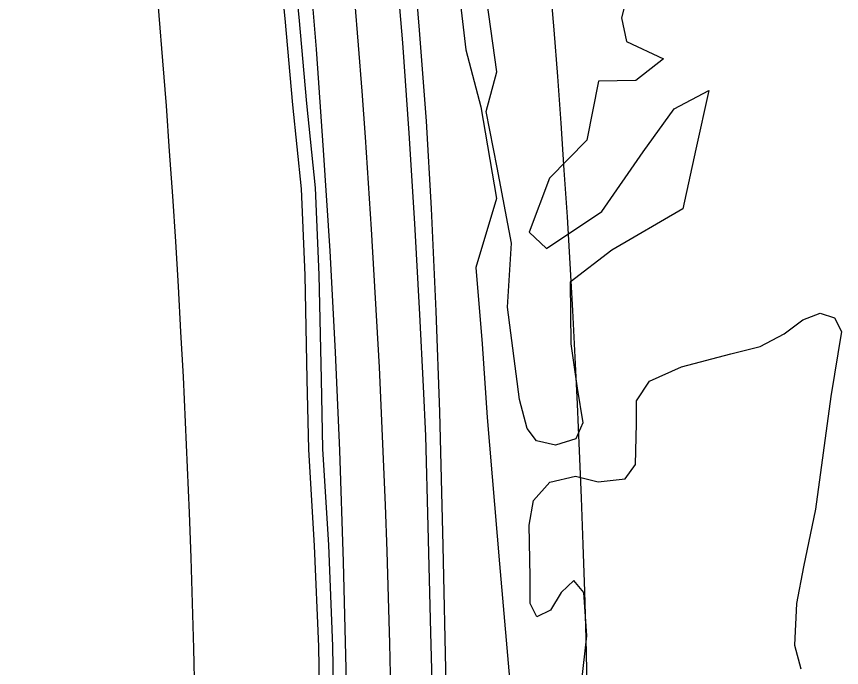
# Model space of a CAD drawing. Extents: x 3040896 to 3051146, y 687568 to 732976.
# Drawn here: x 3043774.2 to 3043984.4, y 723399.7 to 723565.7 of the extents above; entities that cross this region are included whole.
import ezdxf

# ---------------------------------------------------------------- set-up
doc = ezdxf.new("R2010")
doc.units = 0
for name, color, linetype in [('Exist Horizontal Alignment', 7, 'Continuous'), ('Exist Other Culture Area Outline', 7, 'Continuous'), ('Exist Right of Way Line', 7, 'Continuous'), ('Exist Roads EOP', 7, 'Continuous'), ('Exist Roads EOT', 7, 'Continuous'), ('Exist Utilities Telephone UG FO', 7, 'Continuous'), ('Exist Vegetation Hedge Row', 7, 'Continuous')]:
    doc.layers.add(name, color=color, linetype=linetype)

msp = doc.modelspace()

# ---------------------------------------------------------------- linework, layer by layer
at = {"layer": 'Exist Horizontal Alignment'}
msp.add_arc((3041005.18, 723332.08), 2865.07, 359.82749, 14.86726, dxfattribs=at)
at = {"layer": 'Exist Other Culture Area Outline'}
for points in [[(3043874.67, 723748.35), (3043874.62, 723727.6), (3043873.81, 723707.2), (3043874.26, 723687.7), (3043880.98, 723657.95), (3043884.06, 723632.88), (3043884.18, 723595.53), (3043888.62, 723557.14), (3043892.48, 723542.64), (3043896.44, 723519.25), (3043891.19, 723501.68), (3043892.83, 723482.2), (3043894.12, 723463.4)], [(3043874.67, 723748.35), (3043874.62, 723727.6), (3043873.81, 723707.2), (3043874.26, 723687.7), (3043880.98, 723657.95), (3043884.06, 723632.88), (3043884.18, 723595.53), (3043888.62, 723557.14), (3043892.48, 723542.64), (3043896.44, 723519.25), (3043891.19, 723501.68), (3043892.83, 723482.2), (3043894.12, 723463.4)], [(3043894.12, 723463.4), (3043897.24, 723426.09), (3043901.11, 723381.29), (3043905.48, 723352.38), (3043905.51, 723336.36)]]:
    msp.add_lwpolyline(points, dxfattribs=at)
at = {"layer": 'Exist Right of Way Line'}
for radius in [2915.07, 2815.07]:
    msp.add_arc((3041005.18, 723332.08), radius, 359.82749, 14.86726, dxfattribs=at)
at = {"layer": 'Exist Roads EOP'}
for points in [[(3043882.06, 723464.82), (3043881.1, 723490.48), (3043879.92, 723516.71), (3043878.6, 723538.99), (3043876.83, 723562.16), (3043875.81, 723574.78), (3043873.37, 723594.99), (3043871.14, 723615.31), (3043868.99, 723641.66), (3043866.79, 723667.7), (3043862.96, 723698.6), (3043858.67, 723728.57), (3043853.14, 723763.75), (3043848.71, 723788.73), (3043844.07, 723814.83), (3043839.6, 723840.25), (3043835.21, 723864.74), (3043830.77, 723888.26), (3043826.17, 723911.16), (3043821.65, 723930.98), (3043817.15, 723951.77), (3043812.22, 723974.5)], [(3043882.06, 723464.82), (3043881.1, 723490.48), (3043879.92, 723516.71), (3043878.6, 723538.99), (3043876.83, 723562.16), (3043875.81, 723574.78), (3043873.37, 723594.99), (3043871.14, 723615.31), (3043868.99, 723641.66), (3043866.79, 723667.7), (3043862.96, 723698.6), (3043858.67, 723728.57), (3043853.14, 723763.75), (3043848.71, 723788.73), (3043844.07, 723814.83), (3043839.6, 723840.25), (3043835.21, 723864.74), (3043830.77, 723888.26), (3043826.17, 723911.16), (3043821.65, 723930.98), (3043817.15, 723951.77), (3043812.22, 723974.5)], [(3043824.65, 723750.68), (3043827.7, 723731.59), (3043829.92, 723712.04), (3043832.12, 723691.98), (3043834.58, 723671.88), (3043837.16, 723649.86), (3043839.73, 723627.68), (3043841.48, 723610.92), (3043846.08, 723565.52), (3043848.02, 723543.46), (3043850.3, 723521.93), (3043851.2, 723499.79), (3043851.76, 723473.21), (3043852.17, 723455.43)], [(3043824.65, 723750.68), (3043827.7, 723731.59), (3043829.92, 723712.04), (3043832.12, 723691.98), (3043834.58, 723671.88), (3043837.16, 723649.86), (3043839.73, 723627.68), (3043841.48, 723610.92), (3043846.08, 723565.52), (3043848.02, 723543.46), (3043850.3, 723521.93), (3043851.2, 723499.79), (3043851.76, 723473.21), (3043852.17, 723455.43)], [(3043885.01, 723017.1), (3043884.48, 723043.94), (3043884.37, 723074.22), (3043884.68, 723104.32), (3043884.96, 723129.1), (3043885.3, 723155.53), (3043885.95, 723180.61), (3043886.02, 723204.1), (3043886.18, 723226.69), (3043885.68, 723251.4), (3043885.73, 723274.58), (3043885.24, 723302.5), (3043884.9, 723329.55), (3043884.36, 723364.99), (3043883.69, 723395.29), (3043882.87, 723430.72), (3043882.06, 723464.82)], [(3043852.17, 723455.43), (3043853.64, 723430.87), (3043854.67, 723405.14), (3043855.18, 723373.73), (3043854.81, 723343.47), (3043855, 723313.69), (3043854.72, 723283.08), (3043854.19, 723252.18), (3043853.65, 723224.34), (3043852.7, 723195.13), (3043851.92, 723164.7), (3043851.49, 723132.55), (3043851.54, 723105.69), (3043851.73, 723074.93), (3043851.97, 723045.4), (3043853.06, 723013.48)]]:
    msp.add_lwpolyline(points, dxfattribs=at)
at = {"layer": 'Exist Roads EOT'}
for points in [[(3043808.13, 723973.78), (3043813.4, 723951.03), (3043818.34, 723928.03), (3043823.18, 723904.33), (3043828.01, 723880.32), (3043832.53, 723856.23), (3043836.99, 723832.58), (3043840.74, 723809.38), (3043844.53, 723786.56), (3043847.95, 723764), (3043851.49, 723741.37), (3043854.8, 723718.68), (3043857.82, 723695.92), (3043860.74, 723673.13), (3043863.5, 723650.31), (3043866, 723627.52), (3043868.33, 723604.69), (3043870.59, 723581.84), (3043872.52, 723558.91), (3043874.17, 723535.91), (3043875.59, 723512.85), (3043876.87, 723489.69), (3043877.8, 723471.35), (3043878.38, 723458.77)], [(3043808.13, 723973.78), (3043813.4, 723951.03), (3043818.34, 723928.03), (3043823.18, 723904.33), (3043828.01, 723880.32), (3043832.53, 723856.23), (3043836.99, 723832.58), (3043840.74, 723809.38), (3043844.53, 723786.56), (3043847.95, 723764), (3043851.49, 723741.37), (3043854.8, 723718.68), (3043857.82, 723695.92), (3043860.74, 723673.13), (3043863.5, 723650.31), (3043866, 723627.52), (3043868.33, 723604.69), (3043870.59, 723581.84), (3043872.52, 723558.91), (3043874.17, 723535.91), (3043875.59, 723512.85), (3043876.87, 723489.69), (3043877.8, 723471.35), (3043878.38, 723458.77)], [(3043856.58, 723454.98), (3043855.44, 723480.07), (3043854.12, 723505.88), (3043852.41, 723531.59), (3043850.64, 723557.31), (3043848.58, 723581.88), (3043846.18, 723607.22), (3043843.61, 723630.72), (3043841.16, 723651.98), (3043838.62, 723672.62), (3043836.06, 723693.26), (3043833.34, 723713.46), (3043827.7, 723752.03)], [(3043856.58, 723454.98), (3043855.44, 723480.07), (3043854.12, 723505.88), (3043852.41, 723531.59), (3043850.64, 723557.31), (3043848.58, 723581.88), (3043846.18, 723607.22), (3043843.61, 723630.72), (3043841.16, 723651.98), (3043838.62, 723672.62), (3043836.06, 723693.26), (3043833.34, 723713.46), (3043827.7, 723752.03)], [(3043878.38, 723458.77), (3043879.01, 723435.58), (3043879.65, 723408.58), (3043880.54, 723377.06), (3043880.95, 723348.02), (3043881.24, 723319.06), (3043881.54, 723286.7), (3043881.51, 723260.57), (3043881.4, 723233.76), (3043881.02, 723207.57), (3043880.75, 723182.03), (3043880.23, 723155.62), (3043879.87, 723130.06), (3043879.8, 723104.1), (3043879.83, 723076.7), (3043880, 723047.37), (3043880.39, 723016.96)], [(3043860.9, 722932.13), (3043859.39, 722956.8), (3043858.56, 722980.64), (3043857.92, 723006.08), (3043857.52, 723027.68), (3043857.06, 723051.59), (3043856.64, 723076.45), (3043856.47, 723100.95), (3043856.5, 723127.54), (3043856.87, 723156.35), (3043857.41, 723184.3), (3043857.9, 723211.31), (3043858.4, 723238.51), (3043858.74, 723265.72), (3043858.91, 723290.46), (3043859.06, 723315.43), (3043858.92, 723340.94), (3043858.58, 723372.11), (3043858.15, 723399.28), (3043857.53, 723426.59), (3043856.58, 723454.98)]]:
    msp.add_lwpolyline(points, dxfattribs=at)
at = {"layer": 'Exist Utilities Telephone UG FO'}
for points in [[(3043848.67, 723455.34), (3043848.26, 723473.14), (3043847.7, 723499.68), (3043846.81, 723521.68), (3043844.54, 723543.12), (3043842.6, 723565.19), (3043837.99, 723610.56), (3043836.25, 723627.3), (3043833.69, 723649.46), (3043831.1, 723671.47), (3043828.64, 723691.58), (3043826.44, 723711.65), (3043824.23, 723731.12), (3043821.2, 723750.09)], [(3043851.62, 723313.36), (3043851.31, 723343.48), (3043851.68, 723373.73), (3043851.17, 723405.04), (3043850.14, 723430.69), (3043848.67, 723455.22)]]:
    msp.add_lwpolyline(points, dxfattribs=at)
at = {"layer": 'Exist Vegetation Hedge Row'}
for points in [[(3043932.47, 723581.6), (3043928.34, 723565.31), (3043929.59, 723559.31), (3043939.02, 723554.83), (3043931.94, 723549.37), (3043922.49, 723549.14), (3043919.48, 723534.1), (3043910.02, 723524.41), (3043904.81, 723510.68), (3043909.22, 723506.51), (3043923.35, 723515.9), (3043933.83, 723531.13), (3043941.79, 723542.12), (3043950.56, 723546.75), (3043947.3, 723531.81), (3043943.93, 723516.6), (3043925.9, 723506.06), (3043915.28, 723497.89), (3043915.43, 723482.19), (3043917.05, 723470.89)], [(3043932.47, 723581.6), (3043928.34, 723565.31), (3043929.59, 723559.31), (3043939.02, 723554.83), (3043931.94, 723549.37), (3043922.49, 723549.14), (3043919.48, 723534.1), (3043910.02, 723524.41), (3043904.81, 723510.68), (3043909.22, 723506.51), (3043923.35, 723515.9), (3043933.83, 723531.13), (3043941.79, 723542.12), (3043950.56, 723546.75), (3043947.3, 723531.81), (3043943.93, 723516.6), (3043925.9, 723506.06), (3043915.28, 723497.89), (3043915.43, 723482.19), (3043917.05, 723470.89)], [(3043902.35, 723468.04), (3043899.24, 723491.56), (3043900.34, 723507.82), (3043896.64, 723527.16), (3043893.83, 723541.42), (3043896.59, 723551.56), (3043894.02, 723569.88)], [(3043902.35, 723468.04), (3043899.24, 723491.56), (3043900.34, 723507.82), (3043896.64, 723527.16), (3043893.83, 723541.42), (3043896.59, 723551.56), (3043894.02, 723569.88)], [(3043918.16, 723395.59), (3043919.47, 723407.76), (3043918.75, 723418.78), (3043916.18, 723421.81), (3043912.96, 723418.81), (3043910.26, 723414.28), (3043906.77, 723412.59), (3043905.08, 723416.02), (3043905.06, 723422.78), (3043904.76, 723435.93), (3043905.87, 723442.25), (3043910.08, 723446.93), (3043916.64, 723448.45), (3043922.42, 723447.03), (3043929.24, 723447.74), (3043931.9, 723451.44), (3043932.19, 723461.87), (3043932.15, 723467.68), (3043935.43, 723472.69), (3043943.66, 723476.34), (3043956.22, 723479.65), (3043963.7, 723481.52), (3043969.78, 723484.7), (3043974.55, 723488.3), (3043978.96, 723489.99), (3043982.63, 723488.82), (3043984.39, 723485.37), (3043981.66, 723468.8), (3043977.75, 723440.03), (3043974.72, 723425.33), (3043972.92, 723415.94), (3043972.45, 723405.32), (3043974.05, 723399.33)], [(3043917.05, 723470.88), (3043918.44, 723462.04), (3043916.65, 723457.97), (3043911.54, 723456.39), (3043906.68, 723457.47), (3043904.28, 723460.62), (3043902.35, 723468.04)]]:
    msp.add_lwpolyline(points, dxfattribs=at)

doc.saveas('drawing.dxf')
